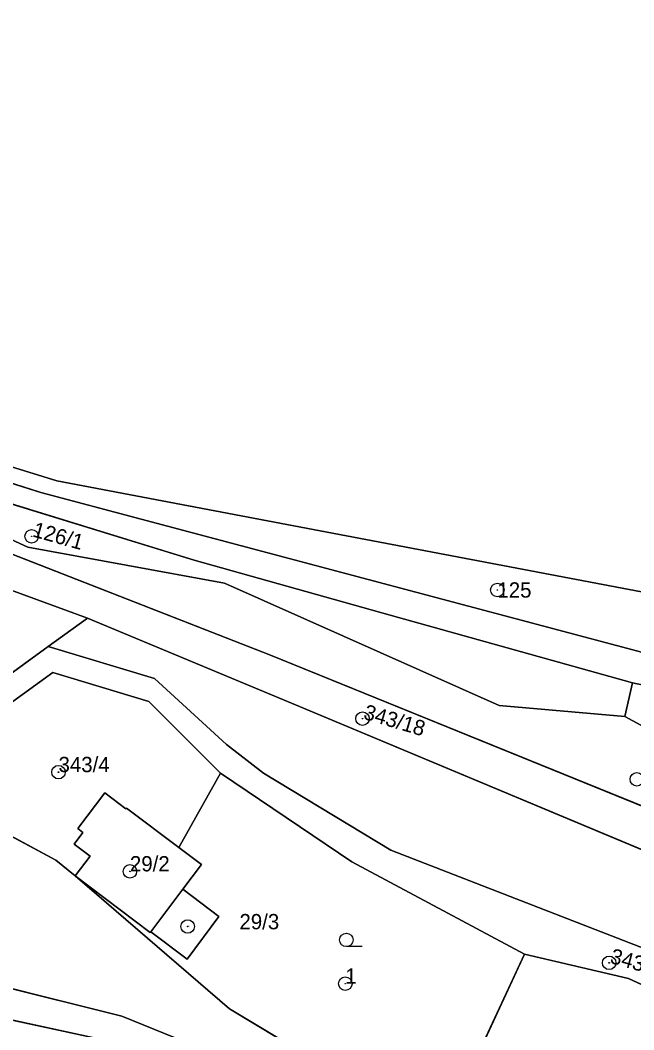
# Model space of a CAD drawing. Extents: x -652854 to -650068, y -1097661 to -1095417.
# Drawn here: x -650571.5 to -650503.2, y -1096161.2 to -1096048.9 of the extents above; entities that cross this region are included whole.
import ezdxf

# ---------------------------------------------------------------- set-up
doc = ezdxf.new("R2010")
doc.units = 0
for name, color, linetype in [('Definiční body parcel', 7, 'Continuous'), ('Hranice parcel', 7, 'Continuous'), ('Obvody jako plochy', 7, 'Continuous'), ('Parcelní čísla', 7, 'Continuous'), ('Prvky pro prodl_ par_ č_', 7, 'Continuous'), ('Značky kultur', 7, 'Continuous')]:
    doc.layers.add(name, color=color, linetype=linetype)

msp = doc.modelspace()

# ---------------------------------------------------------------- linework, layer by layer
at = {"layer": 'Definiční body parcel'}
for centre, radius in [((-650570.22, -1096106.27), 0.75), ((-650570.22, -1096106.27), 0.0327), ((-650518.42, -1096112.24), 0.75), ((-650518.42, -1096112.24), 0.0327), ((-650533.42, -1096126.55), 0.75), ((-650533.42, -1096126.55), 0.0327), ((-650567.23, -1096132.5), 0.75), ((-650567.23, -1096132.5), 0.0327), ((-650502.91, -1096133.3), 0.75), ((-650559.29, -1096143.54), 0.75), ((-650559.29, -1096143.54), 0.0327), ((-650552.87, -1096149.67), 0.75), ((-650552.87, -1096149.67), 0.0327), ((-650505.99, -1096153.71), 0.75), ((-650505.99, -1096153.71), 0.0327), ((-650535.34, -1096156.03), 0.75), ((-650535.34, -1096156.03), 0.0327)]:
    msp.add_circle(centre, radius, dxfattribs=at)
at = {"layer": 'Hranice parcel'}
for p, q in [((-650567.4, -1096100.11), (-650589.64, -1096093.25)), ((-650590.19, -1096094.69), (-650569.19, -1096101.41)), ((-650552.14, -1096108.91), (-650591.02, -1096096.97)), ((-650570.66, -1096107.46), (-650591.97, -1096097.7)), ((-650500.85, -1096112.74), (-650567.4, -1096100.11)), ((-650569.19, -1096101.41), (-650502.24, -1096119.18)), ((-650574.33, -1096107.51), (-650543.65, -1096119.5)), ((-650548.77, -1096111.5), (-650570.66, -1096107.46)), ((-650563.99, -1096115.37), (-650580.42, -1096109.36)), ((-650530.36, -1096115.03), (-650552.14, -1096108.91)), ((-650518.22, -1096125.08), (-650548.77, -1096111.5)), ((-650563.99, -1096115.37), (-650568.37, -1096118.51)), ((-650540.89, -1096125.03), (-650563.99, -1096115.37)), ((-650503.38, -1096122.58), (-650530.36, -1096115.03)), ((-650583.19, -1096129.29), (-650568.37, -1096118.51)), ((-650568.37, -1096118.51), (-650556.56, -1096122.07)), ((-650543.65, -1096119.5), (-650487.47, -1096142.31)), ((-650567.85, -1096121.43), (-650582.46, -1096131.98)), ((-650567.85, -1096121.43), (-650557.2, -1096124.66)), ((-650556.56, -1096122.07), (-650548.54, -1096129.44)), ((-650504.25, -1096126.33), (-650503.38, -1096122.58)), ((-650433.69, -1096137.29), (-650503.38, -1096122.58)), ((-650557.2, -1096124.66), (-650549.23, -1096132.62)), ((-650477, -1096151.73), (-650540.89, -1096125.03)), ((-650504.25, -1096126.33), (-650518.22, -1096125.08)), ((-650485.01, -1096136.73), (-650504.25, -1096126.33)), ((-650548.54, -1096129.44), (-650544.44, -1096132.62)), ((-650549.23, -1096132.62), (-650553.85, -1096140.89)), ((-650549.23, -1096132.62), (-650534.61, -1096142.46)), ((-650530.29, -1096141.18), (-650544.44, -1096132.62)), ((-650583.41, -1096133.73), (-650567.54, -1096142.3)), ((-650565.09, -1096138.78), (-650562.09, -1096134.8)), ((-650562.09, -1096134.8), (-650559.75, -1096136.57)), ((-650559.75, -1096136.57), (-650559.68, -1096136.49)), ((-650559.68, -1096136.49), (-650553.85, -1096140.89)), ((-650565.49, -1096140.5), (-650564.51, -1096139.21)), ((-650564.51, -1096139.21), (-650565.09, -1096138.78)), ((-650563.71, -1096141.85), (-650565.49, -1096140.5)), ((-650565.37, -1096144.05), (-650563.71, -1096141.85)), ((-650553.85, -1096140.89), (-650551.34, -1096142.78)), ((-650530.29, -1096141.18), (-650501.92, -1096152.18)), ((-650567.54, -1096142.3), (-650565.37, -1096144.05)), ((-650551.34, -1096142.78), (-650553.41, -1096145.53)), ((-650534.61, -1096142.46), (-650515.4, -1096152.75)), ((-650565.37, -1096144.05), (-650548.23, -1096158.84)), ((-650557.02, -1096150.35), (-650565.37, -1096144.05)), ((-650553.41, -1096145.53), (-650556.96, -1096150.27)), ((-650553.41, -1096145.53), (-650549.41, -1096148.55)), ((-650549.41, -1096148.55), (-650552.92, -1096153.3)), ((-650556.96, -1096150.27), (-650557.02, -1096150.35)), ((-650552.92, -1096153.3), (-650556.96, -1096150.27)), ((-650515.4, -1096152.75), (-650524.77, -1096172.87)), ((-650515.4, -1096152.75), (-650503.84, -1096155.44)), ((-650581.24, -1096154.39), (-650560.2, -1096159.64)), ((-650433.82, -1096187.93), (-650503.84, -1096155.44)), ((-650562.08, -1096162.3), (-650583.23, -1096157.75)), ((-650525.22, -1096173.84), (-650560.2, -1096159.64)), ((-650548.23, -1096158.84), (-650524.77, -1096172.87))]:
    msp.add_line(p, q, dxfattribs=at)
at = {"layer": 'Obvody jako plochy'}
for points in [[(-650466.48, -1095968.02), (-650476.14, -1095976.88), (-650487.55, -1095984.67), (-650493.33, -1095977.79), (-650503.12, -1095978.41), (-650517.67, -1095964.75), (-650536.05, -1095967.37), (-650541.4, -1095948.01), (-650560.74, -1095953.56), (-650598.64, -1095956.71), (-650612.04, -1095953.51), (-650627.52, -1095958.3), (-650611.4, -1096015.81), (-650580.06, -1096067.29), (-650593.69, -1096090.8), (-650589.64, -1096093.25), (-650567.4, -1096100.11), (-650500.85, -1096112.74), (-650484.72, -1096066.48), (-650468.1, -1096026.43), (-650458, -1096008.78), (-650450.36, -1095987.68), (-650448.82, -1095982.83)], [(-650677.76, -1096007.67), (-650674.5, -1096019.48), (-650644.87, -1096051.4), (-650614.84, -1096079.7), (-650590.19, -1096094.69), (-650569.19, -1096101.41), (-650502.24, -1096119.18), (-650500.85, -1096112.74), (-650567.4, -1096100.11), (-650589.64, -1096093.25), (-650593.69, -1096090.8), (-650613.9, -1096078.29), (-650644.26, -1096049.61), (-650663.2, -1096025.43), (-650675.32, -1096003.13)], [(-650503.38, -1096122.58), (-650530.36, -1096115.03), (-650552.14, -1096108.91), (-650591.02, -1096096.97), (-650617.43, -1096082.74), (-650647, -1096055.18), (-650650.59, -1096059.53), (-650617.17, -1096084.43), (-650591.97, -1096097.7), (-650570.66, -1096107.46), (-650548.77, -1096111.5), (-650518.22, -1096125.08), (-650504.25, -1096126.33)], [(-650485.01, -1096136.73), (-650504.25, -1096126.33), (-650518.22, -1096125.08), (-650548.77, -1096111.5), (-650570.66, -1096107.46), (-650591.97, -1096097.7), (-650617.17, -1096084.43), (-650650.59, -1096059.53), (-650652.3, -1096061.47), (-650619.23, -1096087.24), (-650598.12, -1096099.67), (-650574.33, -1096107.51), (-650543.65, -1096119.5), (-650487.47, -1096142.31)], [(-650563.99, -1096115.37), (-650580.42, -1096109.36), (-650586.43, -1096127.86), (-650583.19, -1096129.29), (-650568.37, -1096118.51)], [(-650433.36, -1096168.62), (-650477, -1096151.73), (-650540.89, -1096125.03), (-650563.99, -1096115.37), (-650568.37, -1096118.51), (-650556.56, -1096122.07), (-650548.54, -1096129.44), (-650544.44, -1096132.62), (-650530.29, -1096141.18), (-650501.92, -1096152.18), (-650467.01, -1096167.57), (-650439.31, -1096180.35), (-650436.23, -1096174.27)], [(-650582.46, -1096131.98), (-650583.41, -1096133.73), (-650567.54, -1096142.3), (-650565.37, -1096144.05), (-650563.71, -1096141.85), (-650565.49, -1096140.5), (-650564.51, -1096139.21), (-650565.09, -1096138.78), (-650562.09, -1096134.8), (-650559.75, -1096136.57), (-650559.68, -1096136.49), (-650553.85, -1096140.89), (-650549.23, -1096132.62), (-650557.2, -1096124.66), (-650567.85, -1096121.43)], [(-650425.11, -1096137.63), (-650433.69, -1096137.29), (-650503.38, -1096122.58), (-650504.25, -1096126.33), (-650485.01, -1096136.73), (-650487.47, -1096142.31), (-650436.63, -1096162.69), (-650424.38, -1096160.78)], [(-650534.61, -1096142.46), (-650549.23, -1096132.62), (-650553.85, -1096140.89), (-650551.34, -1096142.78), (-650553.41, -1096145.53), (-650549.41, -1096148.55), (-650552.92, -1096153.3), (-650556.96, -1096150.27), (-650557.02, -1096150.35), (-650565.37, -1096144.05), (-650548.23, -1096158.84), (-650524.77, -1096172.87), (-650515.4, -1096152.75)], [(-650583.41, -1096133.73), (-650588.66, -1096141.6), (-650592.63, -1096145.65), (-650600.02, -1096143.9), (-650607.86, -1096137.79), (-650616.9, -1096149.29), (-650606.75, -1096154.47), (-650595.54, -1096156.94), (-650581.24, -1096154.39), (-650560.2, -1096159.64), (-650525.22, -1096173.84), (-650524.77, -1096172.87), (-650548.23, -1096158.84), (-650565.37, -1096144.05), (-650567.54, -1096142.3)], [(-650559.68, -1096136.49), (-650559.75, -1096136.57), (-650562.09, -1096134.8), (-650565.09, -1096138.78), (-650564.51, -1096139.21), (-650565.49, -1096140.5), (-650563.71, -1096141.85), (-650565.37, -1096144.05), (-650557.02, -1096150.35), (-650556.96, -1096150.27), (-650553.41, -1096145.53), (-650551.34, -1096142.78), (-650553.85, -1096140.89)], [(-650553.41, -1096145.53), (-650556.96, -1096150.27), (-650552.92, -1096153.3), (-650549.41, -1096148.55)], [(-650430.47, -1096190.92), (-650433.82, -1096187.93), (-650503.84, -1096155.44), (-650515.4, -1096152.75), (-650524.77, -1096172.87), (-650525.22, -1096173.84), (-650491.18, -1096198.65), (-650464.75, -1096208.75), (-650451.74, -1096215.49), (-650428.64, -1096221.8), (-650426.58, -1096204.14)]]:
    msp.add_lwpolyline(points, close=True, dxfattribs=at)
for points in [[(-650487.47, -1096142.31), (-650543.65, -1096119.5), (-650574.33, -1096107.51), (-650598.12, -1096099.67), (-650619.23, -1096087.24), (-650652.3, -1096061.47), (-650672.13, -1096042.67), (-650677.28, -1096037.27), (-650694.38, -1096015.72), (-650704.37, -1096006.4), (-650697.15, -1096019.65), (-650676, -1096045.2), (-650657.72, -1096061.89), (-650654.45, -1096064.83), (-650638.31, -1096077.32), (-650622.17, -1096089.39), (-650606.12, -1096099.96), (-650600.08, -1096102.18), (-650596.19, -1096103.84), (-650580.42, -1096109.36), (-650563.99, -1096115.37), (-650540.89, -1096125.03), (-650477, -1096151.73)], [(-650502.24, -1096119.18), (-650569.19, -1096101.41), (-650590.19, -1096094.69), (-650614.84, -1096079.7), (-650644.87, -1096051.4), (-650674.5, -1096019.48), (-650677.76, -1096007.67), (-650678.52, -1096007.34), (-650680.34, -1096011.35), (-650676.77, -1096020.11), (-650663.49, -1096034.8), (-650651.25, -1096050.31), (-650647, -1096055.18), (-650617.43, -1096082.74), (-650591.02, -1096096.97), (-650552.14, -1096108.91), (-650530.36, -1096115.03), (-650503.38, -1096122.58), (-650433.69, -1096137.29)], [(-650525.22, -1096173.84), (-650560.2, -1096159.64), (-650581.24, -1096154.39), (-650595.54, -1096156.94), (-650606.75, -1096154.47), (-650616.9, -1096149.29), (-650621.79, -1096143.29), (-650629.89, -1096136.31), (-650636.49, -1096126.21), (-650640.31, -1096116.49), (-650643.15, -1096117.33), (-650637.83, -1096129.97), (-650631.31, -1096139.99), (-650624.55, -1096145.32), (-650619.62, -1096151.84), (-650613.07, -1096155.16), (-650606.36, -1096157.89), (-650596.15, -1096159.76), (-650583.23, -1096157.75), (-650562.08, -1096162.3)], [(-650501.92, -1096152.18), (-650530.29, -1096141.18), (-650544.44, -1096132.62), (-650548.54, -1096129.44), (-650556.56, -1096122.07), (-650568.37, -1096118.51), (-650583.19, -1096129.29)], [(-650582.46, -1096131.98), (-650567.85, -1096121.43), (-650557.2, -1096124.66), (-650549.23, -1096132.62), (-650534.61, -1096142.46), (-650515.4, -1096152.75), (-650503.84, -1096155.44), (-650433.82, -1096187.93)], [(-650562.08, -1096162.3), (-650583.23, -1096157.75)]]:
    msp.add_lwpolyline(points, dxfattribs=at)
at = {"layer": 'Značky kultur'}
msp.add_line((-650533.47, -1096151.91), (-650535.22, -1096151.91), dxfattribs=at)
msp.add_circle((-650535.22, -1096151.16), 0.75, dxfattribs=at)

# ---------------------------------------------------------------- texts
at = {"layer": 'Parcelní čísla'}
for s, rotation, p in [('126/1', 344.34, (-650570.22, -1096106.27)), ('343/18', 343.494, (-650533.42, -1096126.55)), ('343/14', 344.574, (-650505.99, -1096153.71))]:
    msp.add_text(s, height=1.7, rotation=rotation, dxfattribs=at).set_placement(p)
for s, height, p in [('125', 1.7, (-650518.42, -1096113.09)), ('343/4', 1.7, (-650567.23, -1096132.5)), ('29/2', 1.7, (-650559.29, -1096143.54)), ('29/3', 0.1, (-650552.87, -1096149.67)), ('1', 1.7, (-650535.34, -1096156.03))]:
    msp.add_text(s, height=height, dxfattribs=at).set_placement(p)
at = {"layer": 'Prvky pro prodl_ par_ č_'}
msp.add_text('29/3', height=1.7, dxfattribs=at).set_placement((-650547.11, -1096149.98))

doc.saveas('drawing.dxf')
